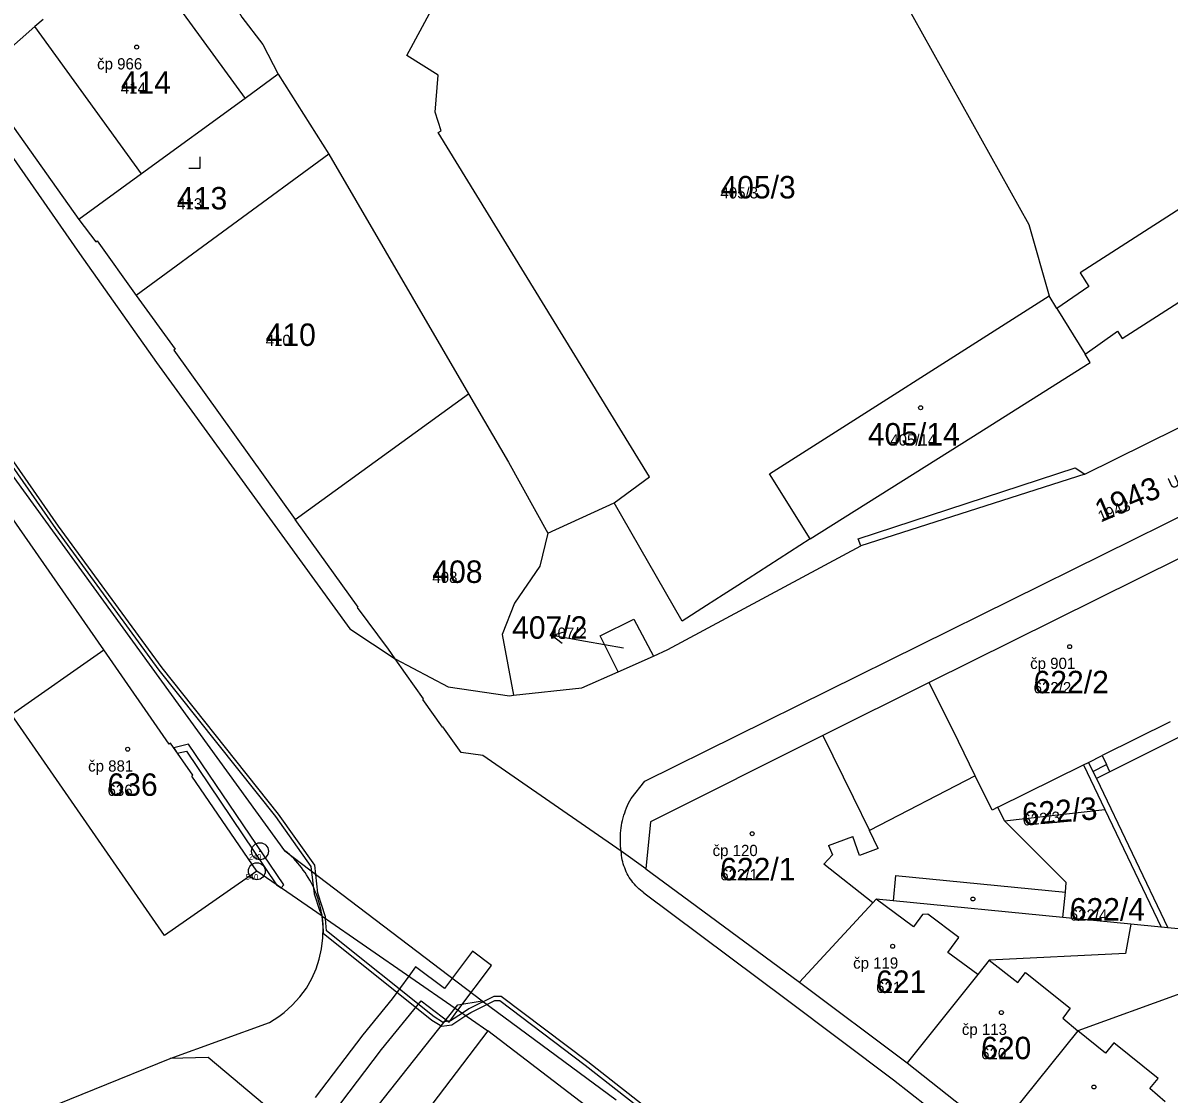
# Model space of a CAD drawing. Extents: x -763628 to -761565, y -976033 to -973833.
# Drawn here: x -762247.5 to -762145.5, y -974403.6 to -974308.2 of the extents above; entities that cross this region are included whole.
import ezdxf

# ---------------------------------------------------------------- set-up
doc = ezdxf.new("R2010")
doc.units = 0
for name, color, linetype in [('KN_cisla parcel 1000', 7, 'Continuous'), ('KN_cisla parcel 500', 7, 'Continuous'), ('KN_cisla parcel znacky', 7, 'Continuous'), ('KN_cisla popisna 500', 7, 'Continuous'), ('KN_hranice parcel', 7, 'Continuous'), ('KN_popisy', 7, 'Continuous'), ('KN_vecna bremena', 7, 'Continuous'), ('KN_vnitrni kresba parcel', 7, 'Continuous'), ('KN_znacky bodu BP', 7, 'Continuous'), ('KN_znacky budov', 7, 'Continuous'), ('KN_znacky kultur', 7, 'Continuous')]:
    doc.layers.add(name, color=color, linetype=linetype)

msp = doc.modelspace()

# ---------------------------------------------------------------- linework, layer by layer
at = {"layer": 'KN_cisla parcel znacky'}
for p, q in [((-762200.42, -974362.74), (-762199.34, -974362.42)), ((-762197.46, -974363.26), (-762200.42, -974362.74)), ((-762200.42, -974362.74), (-762199.52, -974363.41)), ((-762194.05, -974363.86), (-762197.46, -974363.26))]:
    msp.add_line(p, q, dxfattribs=at)
at = {"layer": 'KN_hranice parcel'}
for p, q in [((-762224.82, -974312.79), (-762220.29, -974319.89)), ((-762220.29, -974319.89), (-762237.46, -974332.47)), ((-762220.29, -974319.89), (-762207.86, -974341.23)), ((-762155.48, -974333.65), (-762156.18, -974332.52)), ((-762155.48, -974333.65), (-762152.96, -974337.71)), ((-762223.31, -974352.4), (-762207.86, -974341.23)), ((-762240.33, -974364.01), (-762251.72, -974347.65)), ((-762200.79, -974353.62), (-762194.89, -974350.94)), ((-762144.46, -974355.82), (-762166.85, -974366.92)), ((-762204.87, -974362.66), (-762203.85, -974368.06)), ((-762194.55, -974365.98), (-762191.39, -974364.57)), ((-762160.14, -974379.23), (-762160.74, -974378.03)), ((-762160.14, -974379.23), (-762151.21, -974378.22)), ((-762151.21, -974378.22), (-762146.19, -974388.7)), ((-762220.9, -974387.73), (-762226.71, -974383.72)), ((-762148.89, -974388.44), (-762154.94, -974387.84)), ((-762146.19, -974388.7), (-762148.89, -974388.44)), ((-762178.38, -974393.6), (-762168.82, -974400.78)), ((-762234.43, -974400.4), (-762225.59, -974397.18)), ((-762196.01, -974405.67), (-762206.14, -974397.92)), ((-762262.83, -974411.85), (-762234.43, -974400.4)), ((-762168.82, -974400.78), (-762160.9, -974407))]:
    msp.add_line(p, q, dxfattribs=at)
for points in [[(-762194.89, -974350.94), (-762191.74, -974348.61), (-762210.58, -974317.98), (-762210.31, -974317.81), (-762210.82, -974316.17), (-762210.57, -974312.86), (-762213.35, -974311.11), (-762208.96, -974302.97), (-762200.96, -974302.22), (-762190.83, -974298.63), (-762188.08, -974297.43), (-762183.61, -974295.19), (-762181.14, -974293.84), (-762174.27, -974301.7), (-762170.04, -974304.52)], [(-762237.29, -974301.85), (-762235.27, -974300.32), (-762231.56, -974301.5), (-762228.05, -974307.72), (-762226.19, -974310.15), (-762224.82, -974312.79)], [(-762170.04, -974304.52), (-762157.99, -974326.15), (-762156.18, -974332.52)], [(-762245.73, -974307.9), (-762246.47, -974308.54), (-762249.1, -974310.85)], [(-762249.1, -974310.85), (-762251.72, -974312.81), (-762242.55, -974325.71)], [(-762152.96, -974337.71), (-762150.09, -974335.66), (-762149.67, -974336.32), (-762118.75, -974316.49), (-762122.44, -974310.59), (-762153.41, -974330.46), (-762152.63, -974331.68), (-762155.48, -974333.65)], [(-762224.82, -974312.79), (-762227.76, -974314.94), (-762236.98, -974321.66), (-762242.55, -974325.71)], [(-762172.93, -974354.76), (-762173.17, -974354.13), (-762153.84, -974347.82), (-762152.98, -974348.39), (-762142.02, -974342.94), (-762141.15, -974340.28), (-762119.39, -974329.41), (-762114.21, -974326.03), (-762110.02, -974321.65), (-762106.66, -974316.74), (-762106.1, -974315.14)], [(-762242.55, -974325.71), (-762241.05, -974327.7), (-762240.93, -974327.62), (-762237.46, -974332.47)], [(-762237.46, -974332.47), (-762233.98, -974337.26), (-762234.11, -974337.35), (-762223.31, -974352.4)], [(-762177.44, -974354.15), (-762181.06, -974348.36), (-762156.18, -974332.52)], [(-762177.44, -974354.15), (-762163.15, -974345.14), (-762152.52, -974338.43), (-762152.96, -974337.71)], [(-762207.86, -974341.23), (-762204.29, -974347.3), (-762200.79, -974353.62)], [(-762177.44, -974354.15), (-762183.89, -974358.28), (-762185.18, -974359.11), (-762186.66, -974360.06), (-762188.85, -974361.46), (-762194.89, -974350.94)], [(-762214.38, -974364.82), (-762214.99, -974363.96), (-762217.76, -974360.26), (-762217.69, -974360.21), (-762223.31, -974352.4)], [(-762200.79, -974353.62), (-762201.52, -974356.56), (-762203.76, -974359.86), (-762204.87, -974362.66)], [(-762191.39, -974364.57), (-762190.13, -974363.97), (-762172.93, -974354.76)], [(-762194.55, -974365.98), (-762196.15, -974362.76), (-762193.13, -974361.28), (-762191.39, -974364.57)], [(-762226.71, -974383.72), (-762234.93, -974389.44), (-762248.54, -974369.77), (-762240.33, -974364.01)], [(-762226.71, -974383.72), (-762232.51, -974375.25), (-762232.41, -974375.18), (-762234.4, -974372.33), (-762234.51, -974372.4), (-762240.33, -974364.01)], [(-762214.38, -974364.82), (-762209.67, -974367.31), (-762204.2, -974368.1), (-762203.85, -974368.06)], [(-762192.07, -974383.52), (-762194.26, -974381.94), (-762206.6, -974373.42), (-762208.52, -974373.15), (-762210.14, -974370.86), (-762210.18, -974370.89), (-762211.93, -974368.43), (-762211.87, -974368.39), (-762213.46, -974366.11), (-762214.38, -974364.82)], [(-762203.85, -974368.06), (-762197.78, -974367.4), (-762194.55, -974365.98)], [(-762166.85, -974366.92), (-762176.32, -974371.65), (-762191.66, -974379.31), (-762192.07, -974383.52)], [(-762160.74, -974378.03), (-762161.23, -974378.27), (-762162.74, -974375.22), (-762164.25, -974372.18), (-762166.85, -974366.92)], [(-762160.74, -974378.03), (-762153.11, -974374.25), (-762151.21, -974378.22)], [(-762154.94, -974387.84), (-762154.72, -974385.58), (-762154.64, -974384.72), (-762160.14, -974379.23)], [(-762192.07, -974383.52), (-762188.82, -974385.91), (-762178.38, -974393.6)], [(-762154.94, -974387.84), (-762170.07, -974386.36), (-762171.58, -974386.21), (-762171.86, -974386.52), (-762178.38, -974393.6)], [(-762225.59, -974397.18), (-762224.76, -974396.65), (-762224.29, -974396.3), (-762223.56, -974395.64), (-762222.89, -974394.91), (-762222.3, -974394.12), (-762221.82, -974393.28), (-762221.43, -974392.4), (-762221.15, -974391.56), (-762220.94, -974390.62), (-762220.83, -974389.66), (-762220.81, -974388.69), (-762220.9, -974387.73)], [(-762220.9, -974387.73), (-762209.04, -974395.92), (-762206.14, -974397.92)], [(-762148.89, -974388.44), (-762149.38, -974391.03), (-762161.5, -974391.63), (-762162.52, -974392.91), (-762168.82, -974400.78)], [(-762144.07, -974388.91), (-762144.44, -974394.59), (-762153.62, -974397.92), (-762160.9, -974407)], [(-762144.07, -974388.91), (-762145.59, -974388.76), (-762146.19, -974388.7)], [(-762206.14, -974397.92), (-762212.27, -974405.97), (-762212.35, -974405.92), (-762213.93, -974407.97), (-762213.84, -974408.03), (-762219.72, -974415.8)], [(-762236.22, -974463.78), (-762241.3, -974452.31), (-762243.44, -974443.82), (-762244.39, -974440.04), (-762243.56, -974433.36), (-762241.6, -974427.64), (-762239.49, -974424.07), (-762227.77, -974408.35), (-762225.28, -974405.14), (-762231.04, -974400.29), (-762234.43, -974400.4)]]:
    msp.add_lwpolyline(points, dxfattribs=at)
at = {"layer": 'KN_vecna bremena'}
for points in [[(-762256.77, -974335.81), (-762244.64, -974353.22), (-762235.43, -974365.83), (-762225.05, -974378.85), (-762221.9, -974383.29), (-762221.62, -974385.74), (-762221.1, -974387.27), (-762220.92, -974387.6), (-762220.83, -974388.42), (-762220.81, -974389.24), (-762211.12, -974396.97), (-762210.25, -974397.52), (-762209.35, -974397.38), (-762208.1, -974396.57), (-762207.65, -974396.28), (-762205.52, -974395.22), (-762205.08, -974395.22), (-762197.47, -974400.97), (-762185.74, -974410.16)], [(-762185.5, -974409.92), (-762197.25, -974400.69), (-762204.96, -974394.86), (-762205.6, -974394.88), (-762207.83, -974395.98), (-762208.41, -974396.35), (-762209.47, -974397.04), (-762210.17, -974397.16), (-762210.92, -974396.69), (-762220.51, -974389.02), (-762220.59, -974387.95), (-762220.6, -974387.78), (-762221.28, -974385.66), (-762221.56, -974383.17), (-762224.77, -974378.63), (-762235.15, -974365.61), (-762244.36, -974353.02), (-762256.49, -974335.61)], [(-762219.22, -974404.36), (-762215.62, -974399.58), (-762212.08, -974395.25), (-762209.59, -974397.14), (-762208.8, -974396.09), (-762205.81, -974392.12), (-762207.5, -974390.84), (-762210.01, -974394.16), (-762212.57, -974392.22), (-762213.19, -974393.06), (-762214.67, -974395.07), (-762217.28, -974398.28), (-762221.51, -974403.87)]]:
    msp.add_lwpolyline(points, dxfattribs=at)
msp.add_lwpolyline([(-762224.96, -974384.93), (-762224.55, -974385.21), (-762224.31, -974384.93), (-762232.78, -974372.42), (-762234.11, -974372.74), (-762233.79, -974373.2), (-762232.98, -974373.02)], close=True, dxfattribs=at)
at = {"layer": 'KN_vnitrni kresba parcel'}
for p, q in [((-762339.88, -974189.02), (-762242.5, -974328.74)), ((-762237.29, -974301.85), (-762227.76, -974314.94)), ((-762236.98, -974321.66), (-762246.47, -974308.54)), ((-762242.5, -974328.74), (-762235.64, -974338.44)), ((-762192.17, -974375.7), (-762099.39, -974329.84)), ((-762235.64, -974338.44), (-762218.42, -974362.16)), ((-762224.21, -974381.89), (-762249.98, -974346.41)), ((-762152.98, -974348.39), (-762172.93, -974354.76)), ((-762218.42, -974362.16), (-762214.38, -974364.82)), ((-762145.4, -974370.43), (-762151.45, -974373.43)), ((-762176.32, -974371.65), (-762173.63, -974377.13)), ((-762144.7, -974371.86), (-762150.75, -974374.86)), ((-762153.11, -974374.25), (-762152.67, -974374.03)), ((-762152.67, -974374.03), (-762151.45, -974373.43)), ((-762152.67, -974374.03), (-762152.27, -974374.83)), ((-762151.45, -974373.43), (-762151.06, -974374.23)), ((-762152.27, -974374.83), (-762151.06, -974374.23)), ((-762152.27, -974374.83), (-762151.96, -974375.46)), ((-762150.75, -974374.86), (-762151.96, -974375.46)), ((-762150.75, -974374.86), (-762151.06, -974374.23)), ((-762193.39, -974377.26), (-762192.17, -974375.7)), ((-762162.74, -974375.22), (-762172.17, -974380.1)), ((-762151.96, -974375.46), (-762145.59, -974388.76)), ((-762173.63, -974377.13), (-762172.17, -974380.1)), ((-762171.38, -974381.71), (-762172.17, -974380.1)), ((-762175.82, -974381.43), (-762173.66, -974380.63)), ((-762173.04, -974382.32), (-762173.66, -974380.63)), ((-762224.21, -974381.89), (-762206.64, -974395.25)), ((-762176.23, -974383.08), (-762175.46, -974382.27)), ((-762175.82, -974381.43), (-762175.46, -974382.27)), ((-762171.38, -974381.71), (-762173.04, -974382.32)), ((-762171.86, -974386.52), (-762176.23, -974383.08)), ((-762169.85, -974384.1), (-762170.07, -974386.36)), ((-762169.85, -974384.1), (-762154.72, -974385.58)), ((-762192.26, -974385.64), (-762179.58, -974395.1)), ((-762168.24, -974388.68), (-762171.58, -974386.21)), ((-762220.94, -974387.47), (-762220.92, -974387.6)), ((-762220.9, -974387.73), (-762220.92, -974387.6)), ((-762167.43, -974387.58), (-762168.24, -974388.68)), ((-762166.98, -974387.53), (-762167.43, -974387.58)), ((-762164.2, -974389.62), (-762166.98, -974387.53)), ((-762165.18, -974390.94), (-762164.2, -974389.62)), ((-762162.52, -974392.91), (-762165.18, -974390.94)), ((-762161.5, -974391.63), (-762158.96, -974393.61)), ((-762158.96, -974393.61), (-762158.26, -974392.73)), ((-762158.26, -974392.73), (-762154.31, -974395.92)), ((-762208.8, -974395.61), (-762206.64, -974395.25)), ((-762206.64, -974395.25), (-762194.72, -974404.07)), ((-762179.58, -974395.1), (-762170.03, -974402.28)), ((-762234.22, -974427.6), (-762209.04, -974395.92)), ((-762209.04, -974395.92), (-762208.8, -974395.61)), ((-762154.31, -974395.92), (-762154.95, -974396.8)), ((-762154.95, -974396.8), (-762153.62, -974397.92)), ((-762151.15, -974399.9), (-762153.62, -974397.92)), ((-762150.41, -974398.99), (-762151.15, -974399.9)), ((-762146.47, -974402.17), (-762150.41, -974398.99)), ((-762170.03, -974402.28), (-762162.09, -974408.48)), ((-762147.19, -974403.06), (-762146.47, -974402.17)), ((-762145.83, -974404.25), (-762147.19, -974403.06))]:
    msp.add_line(p, q, dxfattribs=at)
for points in [[(-762194.26, -974381.94), (-762194.29, -974381.71), (-762194.32, -974381.48), (-762194.33, -974381.25), (-762194.34, -974381.02), (-762194.34, -974380.79), (-762194.34, -974380.56), (-762194.32, -974380.33), (-762194.3, -974380.1), (-762194.28, -974379.87), (-762194.24, -974379.64), (-762194.2, -974379.41), (-762194.15, -974379.19), (-762194.09, -974378.96), (-762194.03, -974378.74), (-762193.96, -974378.52), (-762193.88, -974378.31), (-762193.8, -974378.09), (-762193.7, -974377.88), (-762193.61, -974377.67), (-762193.5, -974377.46), (-762193.39, -974377.26)], [(-762220.94, -974387.47), (-762220.99, -974387.21), (-762221.05, -974386.95), (-762221.11, -974386.7), (-762221.18, -974386.44), (-762221.26, -974386.19), (-762221.34, -974385.94), (-762221.44, -974385.69), (-762221.54, -974385.45), (-762221.64, -974385.2), (-762221.76, -974384.97), (-762221.88, -974384.73), (-762222, -974384.5), (-762222.14, -974384.27), (-762222.28, -974384.05), (-762222.42, -974383.83), (-762222.58, -974383.61), (-762222.74, -974383.4), (-762222.9, -974383.19), (-762223.07, -974382.99), (-762223.25, -974382.79), (-762223.43, -974382.6), (-762223.62, -974382.42), (-762223.81, -974382.24), (-762224.01, -974382.06), (-762224.21, -974381.89)], [(-762192.26, -974385.64), (-762192.41, -974385.53), (-762192.56, -974385.41), (-762192.7, -974385.28), (-762192.84, -974385.15), (-762192.97, -974385.02), (-762193.1, -974384.88), (-762193.22, -974384.73), (-762193.33, -974384.58), (-762193.44, -974384.43), (-762193.55, -974384.27), (-762193.64, -974384.1), (-762193.73, -974383.94), (-762193.82, -974383.77), (-762193.89, -974383.6), (-762193.96, -974383.42), (-762194.03, -974383.24), (-762194.08, -974383.06), (-762194.13, -974382.88), (-762194.17, -974382.69), (-762194.2, -974382.51), (-762194.23, -974382.32), (-762194.25, -974382.13), (-762194.26, -974381.94)]]:
    msp.add_lwpolyline(points, dxfattribs=at)
at = {"layer": 'KN_znacky bodu BP'}
for centre, radius in [((-762226.43, -974381.94), 0.75), ((-762226.43, -974381.94), 0.03), ((-762226.71, -974383.72), 0.75), ((-762226.71, -974383.72), 0.03)]:
    msp.add_circle(centre, radius, dxfattribs=at)
at = {"layer": 'KN_znacky budov'}
for centre in [(-762237.41, -974310.37), (-762167.61, -974342.47), (-762154.34, -974363.73), (-762238.21, -974372.86), (-762182.61, -974380.38), (-762162.96, -974386.19), (-762170.1, -974390.4), (-762160.42, -974396.3), (-762152.18, -974402.92)]:
    msp.add_circle(centre, 0.175, dxfattribs=at)
at = {"layer": 'KN_znacky kultur'}
for p, q in [((-762231.75, -974321.14), (-762231.75, -974320.14)), ((-762232.75, -974321.14), (-762231.75, -974321.14))]:
    msp.add_line(p, q, dxfattribs=at)

# ---------------------------------------------------------------- texts
at = {"layer": 'KN_cisla parcel 1000'}
for s, p in [('414', (-762238.82, -974314.52)), ('405/3', (-762185.43, -974323.84)), ('413', (-762233.81, -974324.82)), ('410', (-762225.92, -974336.97)), ('405/14', (-762172.31, -974345.83)), ('408', (-762211.08, -974358.06)), ('407/2', (-762203.98, -974363.03)), ('622/2', (-762157.55, -974367.88)), ('636', (-762240, -974377.01)), ('622/1', (-762185.45, -974384.53)), ('622/4', (-762154.33, -974388.11)), ('621', (-762171.57, -974394.55)), ('620', (-762162.22, -974400.45))]:
    msp.add_text(s, height=2, dxfattribs=at).set_placement(p)
for s, rotation, p in [('1943', 23, (-762151.56, -974352.68)), ('622/3', 5, (-762158.48, -974379.67))]:
    msp.add_text(s, height=2, rotation=rotation, dxfattribs=at).set_placement(p)
at = {"layer": 'KN_cisla parcel 500'}
for s, p in [('414', (-762238.82, -974314.52)), ('405/3', (-762185.43, -974323.84)), ('413', (-762233.81, -974324.82)), ('410', (-762225.92, -974336.97)), ('405/14', (-762170.31, -974345.83)), ('408', (-762211.08, -974358.06)), ('407/2', (-762200.68, -974363.03)), ('622/2', (-762157.55, -974367.88)), ('636', (-762240, -974377.01)), ('622/1', (-762185.45, -974384.53)), ('622/4', (-762154.33, -974388.11)), ('621', (-762171.57, -974394.55)), ('620', (-762162.22, -974400.45))]:
    msp.add_text(s, height=1, dxfattribs=at).set_placement(p)
for s, rotation, p in [('1943', 23, (-762151.56, -974352.68)), ('622/3', 5, (-762158.48, -974379.67))]:
    msp.add_text(s, height=1, rotation=rotation, dxfattribs=at).set_placement(p)
at = {"layer": 'KN_cisla popisna 500'}
for s, p in [('čp 966', (-762240.93, -974312.36)), ('čp 901', (-762157.86, -974365.72)), ('čp 881', (-762241.73, -974374.85)), ('čp 120', (-762186.13, -974382.37)), ('čp 119', (-762173.62, -974392.39)), ('čp 113', (-762163.94, -974398.29))]:
    msp.add_text(s, height=1, dxfattribs=at).set_placement(p)
at = {"layer": 'KN_popisy'}
msp.add_text('U Stadiónu', height=1, rotation=25, dxfattribs=at).set_placement((-762145.3, -974349.73))
at = {"layer": 'KN_znacky bodu BP'}
for s, p in [('240', (-762227.42, -974382.69)), ('540', (-762227.7, -974384.47))]:
    msp.add_text(s, height=0.5, dxfattribs=at).set_placement(p)

doc.saveas('drawing.dxf')
